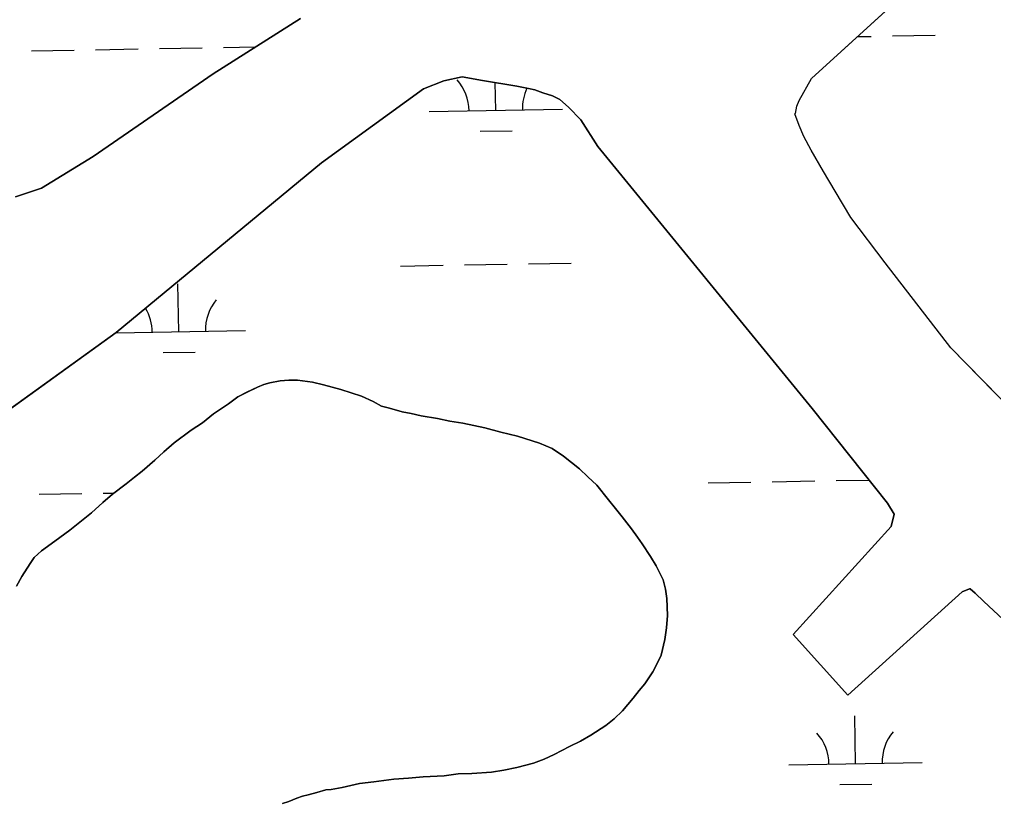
# Model space of a CAD drawing. Extents: x 3887375 to 3925618, y 296674 to 322633.
# Drawn here: x 3921086 to 3921816, y 307324 to 307912 of the extents above; entities that cross this region are included whole.
import ezdxf

# ---------------------------------------------------------------- set-up
doc = ezdxf.new("R2010")
doc.units = 0
doc.layers.add('V-TOPO-SHOR', color=7, linetype='Continuous')
doc.layers.add('V-WETL-SWMP', color=7, linetype='Continuous')

msp = doc.modelspace()

# ---------------------------------------------------------------- linework, layer by layer
at = {"layer": 'V-TOPO-SHOR'}
for points in [[(3922002.45, 307441.9), (3921935.65, 307510.38), (3921784.2, 307665.25), (3921734.81, 307729.1), (3921709.2, 307763.09), (3921697.32, 307782.83), (3921688.64, 307797.52), (3921679.5, 307813.59), (3921674.02, 307823.7), (3921670.37, 307831.96), (3921667.18, 307840.68), (3921667.64, 307841.13), (3921668.57, 307846.63), (3921670.41, 307850.76), (3921679.62, 307867.25), (3921773.81, 307953.26), (3921932.32, 308087.73), (3922032.94, 308178.78), (3922055.46, 308198.91), (3922125.27, 308251.49), (3922190.02, 308291.7), (3922242.83, 308325.98), (3922305.27, 308357.49), (3922432.19, 308417.04)], [(3921082.77, 307778.62), (3921102.13, 307785.02), (3921140.87, 307808.89), (3921230.8, 307870.86), (3921296.28, 307912.16)], [(3921823.52, 307461.56), (3921808.81, 307474.95), (3921802.38, 307481.41), (3921798.7, 307484.64), (3921798.24, 307484.64), (3921792.71, 307482.35), (3921706.88, 307404.71), (3921666, 307450.39), (3921739.39, 307531.28), (3921741.71, 307540.48), (3921736.67, 307548.79), (3921680.18, 307619.83), (3921519.42, 307816.35), (3921506.57, 307836.18), (3921497.38, 307845.87), (3921490.95, 307851.41), (3921485.43, 307854.19), (3921478.06, 307856.51), (3921472.08, 307858.82), (3921467.48, 307859.76), (3921458.73, 307861.61), (3921432.95, 307865.82), (3921417.76, 307868.61), (3921403.94, 307865.42), (3921388.73, 307859.47), (3921312.17, 307803.91), (3921158.08, 307676.68), (3920946.37, 307524.25)], [(3921083.39, 307486.64), (3921087.37, 307493.89), (3921093.66, 307503.44), (3921096.64, 307508.05), (3921102.26, 307512.99), (3921112.17, 307520.23), (3921123.41, 307528.45), (3921139.6, 307541.62), (3921148.2, 307549.19), (3921155.47, 307555.44), (3921165.72, 307563.34), (3921172, 307568.27), (3921177.62, 307572.88), (3921187.2, 307581.11), (3921193.82, 307587.36), (3921201.75, 307593.95), (3921214.31, 307603.49), (3921222.9, 307609.08), (3921231.16, 307615.66), (3921242.4, 307623.22), (3921249.34, 307628.49), (3921256.28, 307632.1), (3921264.2, 307635.72), (3921268.83, 307637.68), (3921273.45, 307638.99), (3921281.04, 307640.63), (3921287.64, 307640.94), (3921294.24, 307640.93), (3921305.45, 307639.59), (3921313.7, 307637.59), (3921326.56, 307633.93), (3921334.47, 307631.6), (3921342.06, 307628.95), (3921350.96, 307624.97), (3921357.22, 307621.65), (3921363.16, 307619.99)], [(3921363.16, 307619.99), (3921372.72, 307617.33), (3921379.31, 307616), (3921386.9, 307614.33), (3921399.1, 307612.33), (3921408.34, 307610.33), (3921418.23, 307608.66), (3921434.72, 307605.32), (3921446.6, 307601.99), (3921459.13, 307599), (3921475.61, 307593.68), (3921485.17, 307589.7), (3921493.74, 307584.08), (3921505.6, 307574.48), (3921511.86, 307568.53), (3921518.77, 307562.24), (3921527.33, 307551.34), (3921532.59, 307544.72), (3921537.53, 307538.45), (3921544.77, 307529.52), (3921549.04, 307523.24), (3921552.66, 307518.29), (3921558.91, 307508.7), (3921563.19, 307501.76), (3921568.44, 307491.19), (3921570.07, 307484.26), (3921571.05, 307477.33), (3921571.68, 307464.46), (3921571, 307455.22), (3921569.67, 307446.65), (3921567, 307434.77), (3921564.01, 307428.51), (3921560.7, 307422.25), (3921554.75, 307413.35), (3921550.44, 307408.41), (3921545.81, 307402.48), (3921537.87, 307392.93), (3921531.59, 307387.01), (3921525.31, 307382.07), (3921514.08, 307374.84), (3921506.48, 307370.23), (3921498.22, 307366.29), (3921486.66, 307360.38), (3921479.06, 307356.77), (3921471.14, 307353.81), (3921458.59, 307350.54), (3921449.02, 307348.58), (3921439.77, 307346.95), (3921424.92, 307345.99), (3921414.7, 307345.68), (3921404.13, 307344.39), (3921388.29, 307343.43), (3921377.4, 307342.47), (3921366.51, 307341.83), (3921351.33, 307339.88), (3921340.77, 307338.59), (3921327.56, 307335.65), (3921319.31, 307334.01), (3921315.35, 307333.69), (3921308.75, 307331.73), (3921302.15, 307330.09), (3921297.85, 307329.11), (3921293.56, 307327.47), (3921287.62, 307325.17), (3921282.99, 307323.53)]]:
    msp.add_lwpolyline(points, dxfattribs=at)
at = {"layer": 'V-WETL-SWMP'}
for p, q in [((3921679.62, 307867.25), (3921773.81, 307953.26)), ((3921296.28, 307912.16), (3921230.8, 307870.86)), ((3921714.07, 307898.7), (3921724.48, 307898.88)), ((3921740.47, 307899.16), (3921772.47, 307899.71)), ((3921094.66, 307888.07), (3921126.66, 307888.62)), ((3921142.65, 307888.89), (3921174.65, 307889.44)), ((3921190.65, 307889.72), (3921222.64, 307890.27)), ((3921238.64, 307890.54), (3921262.66, 307890.95)), ((3921230.8, 307870.86), (3921140.86, 307808.89)), ((3921388.73, 307859.47), (3921403.94, 307865.42)), ((3921403.94, 307865.42), (3921417.76, 307868.61)), ((3921417.76, 307868.61), (3921432.95, 307865.82)), ((3921432.95, 307865.82), (3921458.73, 307861.62)), ((3921442.8, 307843.3), (3921442.44, 307864.27)), ((3921670.41, 307850.76), (3921679.62, 307867.25)), ((3921312.17, 307803.91), (3921388.73, 307859.47)), ((3921458.73, 307861.62), (3921467.48, 307859.76)), ((3921467.48, 307859.76), (3921472.08, 307858.82)), ((3921472.08, 307858.82), (3921478.06, 307856.51)), ((3921478.06, 307856.51), (3921485.43, 307854.19)), ((3921485.43, 307854.19), (3921490.95, 307851.41)), ((3921490.95, 307851.41), (3921497.38, 307845.88)), ((3921668.57, 307846.64), (3921670.41, 307850.76)), ((3921392.8, 307842.44), (3921492.79, 307844.16)), ((3921497.38, 307845.88), (3921506.57, 307836.18)), ((3921667.64, 307841.13), (3921668.57, 307846.64)), ((3921506.57, 307836.18), (3921519.42, 307816.35)), ((3921667.18, 307840.68), (3921667.64, 307841.13)), ((3921670.37, 307831.96), (3921667.18, 307840.68)), ((3921431.06, 307827.66), (3921455.06, 307828.07)), ((3921674.02, 307823.69), (3921670.37, 307831.96)), ((3921679.5, 307813.59), (3921674.02, 307823.69)), ((3921519.42, 307816.35), (3921680.18, 307619.83)), ((3921688.64, 307797.52), (3921679.5, 307813.59)), ((3921140.86, 307808.89), (3921102.13, 307785.02)), ((3921158.08, 307676.68), (3921312.17, 307803.91)), ((3921697.32, 307782.83), (3921688.64, 307797.52)), ((3921102.13, 307785.02), (3921082.77, 307778.62)), ((3921709.2, 307763.09), (3921697.32, 307782.83)), ((3921734.81, 307729.1), (3921709.2, 307763.09)), ((3921371.38, 307726.62), (3921403.38, 307727.17)), ((3921419.37, 307727.45), (3921451.37, 307728)), ((3921467.37, 307728.27), (3921499.36, 307728.82)), ((3921784.2, 307665.25), (3921734.81, 307729.1)), ((3921205.14, 307677.33), (3921204.52, 307713.33)), ((3920946.37, 307524.25), (3921158.08, 307676.68)), ((3921157.86, 307676.52), (3921255.13, 307678.19)), ((3921193.4, 307661.7), (3921217.4, 307662.11)), ((3921935.65, 307510.38), (3921784.2, 307665.25)), ((3921268.83, 307637.68), (3921264.2, 307635.72)), ((3921273.45, 307638.99), (3921268.83, 307637.68)), ((3921281.04, 307640.63), (3921273.45, 307638.99)), ((3921287.64, 307640.94), (3921281.04, 307640.63)), ((3921294.24, 307640.93), (3921287.64, 307640.94)), ((3921305.46, 307639.59), (3921294.24, 307640.93)), ((3921313.7, 307637.59), (3921305.46, 307639.59)), ((3921326.56, 307633.93), (3921313.7, 307637.59)), ((3921256.27, 307632.1), (3921249.34, 307628.49)), ((3921264.2, 307635.72), (3921256.27, 307632.1)), ((3921334.47, 307631.6), (3921326.56, 307633.93)), ((3921342.06, 307628.95), (3921334.47, 307631.6)), ((3921242.4, 307623.22), (3921231.16, 307615.66)), ((3921249.34, 307628.49), (3921242.4, 307623.22)), ((3921350.96, 307624.97), (3921342.06, 307628.95)), ((3921357.22, 307621.65), (3921350.96, 307624.97)), ((3921231.16, 307615.66), (3921222.9, 307609.08)), ((3921363.16, 307619.99), (3921357.22, 307621.65)), ((3921372.72, 307617.33), (3921363.16, 307619.99)), ((3921379.31, 307616), (3921372.72, 307617.33)), ((3921386.9, 307614.33), (3921379.31, 307616)), ((3921680.18, 307619.83), (3921736.67, 307548.79)), ((3921222.9, 307609.08), (3921214.31, 307603.49)), ((3921399.1, 307612.33), (3921386.9, 307614.33)), ((3921408.34, 307610.33), (3921399.1, 307612.33)), ((3921418.23, 307608.66), (3921408.34, 307610.33)), ((3921434.72, 307605.32), (3921418.23, 307608.66)), ((3921214.31, 307603.49), (3921201.75, 307593.95)), ((3921446.6, 307601.99), (3921434.72, 307605.32)), ((3921459.13, 307599), (3921446.6, 307601.99)), ((3921201.75, 307593.95), (3921193.82, 307587.36)), ((3921475.61, 307593.68), (3921459.13, 307599)), ((3921485.17, 307589.7), (3921475.61, 307593.68)), ((3921193.82, 307587.36), (3921187.2, 307581.11)), ((3921493.74, 307584.07), (3921485.17, 307589.7)), ((3921187.2, 307581.11), (3921177.62, 307572.88)), ((3921505.6, 307574.48), (3921493.74, 307584.07)), ((3921177.62, 307572.88), (3921172, 307568.27)), ((3921511.85, 307568.53), (3921505.6, 307574.48)), ((3921172, 307568.27), (3921165.72, 307563.34)), ((3921518.77, 307562.24), (3921511.85, 307568.53)), ((3921602.2, 307564.06), (3921634.2, 307564.61)), ((3921650.2, 307564.88), (3921682.19, 307565.43)), ((3921698.19, 307565.71), (3921722.88, 307566.13)), ((3921165.72, 307563.34), (3921155.47, 307555.44)), ((3921527.33, 307551.34), (3921518.77, 307562.24)), ((3921100.37, 307555.44), (3921132.37, 307555.99)), ((3921155.47, 307555.44), (3921148.2, 307549.19)), ((3921148.36, 307556.27), (3921156.73, 307556.41)), ((3921532.59, 307544.73), (3921527.33, 307551.34)), ((3921148.2, 307549.19), (3921139.6, 307541.62)), ((3921537.53, 307538.45), (3921532.59, 307544.73)), ((3921736.67, 307548.79), (3921741.72, 307540.48)), ((3921139.6, 307541.62), (3921123.41, 307528.45)), ((3921544.77, 307529.52), (3921537.53, 307538.45)), ((3921741.72, 307540.48), (3921739.39, 307531.28)), ((3921123.41, 307528.45), (3921112.17, 307520.23)), ((3921549.04, 307523.24), (3921544.77, 307529.52)), ((3921739.39, 307531.28), (3921666, 307450.39)), ((3921552.66, 307518.29), (3921549.04, 307523.24)), ((3921112.17, 307520.23), (3921102.26, 307512.99)), ((3921558.91, 307508.7), (3921552.66, 307518.29)), ((3921096.64, 307508.05), (3921093.66, 307503.44)), ((3921102.26, 307512.99), (3921096.64, 307508.05)), ((3921563.18, 307501.76), (3921558.91, 307508.7)), ((3921093.66, 307503.44), (3921087.37, 307493.89)), ((3921568.44, 307491.19), (3921563.18, 307501.76)), ((3921087.37, 307493.89), (3921083.39, 307486.64)), ((3921570.08, 307484.26), (3921568.44, 307491.19)), ((3921571.05, 307477.33), (3921570.08, 307484.26)), ((3921792.71, 307482.35), (3921798.24, 307484.64)), ((3921798.24, 307484.64), (3921798.7, 307484.64)), ((3921798.7, 307484.64), (3921802.38, 307481.41)), ((3921571.68, 307464.46), (3921571.05, 307477.33)), ((3921706.88, 307404.71), (3921792.71, 307482.35)), ((3921802.38, 307481.41), (3921808.81, 307474.95)), ((3921808.81, 307474.95), (3921823.52, 307461.56)), ((3921571, 307455.22), (3921571.68, 307464.46)), ((3921569.66, 307446.65), (3921571, 307455.22)), ((3921666, 307450.39), (3921706.88, 307404.71)), ((3921567, 307434.77), (3921569.66, 307446.65)), ((3921564.02, 307428.51), (3921567, 307434.77)), ((3921560.7, 307422.25), (3921564.02, 307428.51)), ((3921554.74, 307413.35), (3921560.7, 307422.25)), ((3921550.44, 307408.41), (3921554.74, 307413.35)), ((3921545.81, 307402.48), (3921550.44, 307408.41)), ((3921537.87, 307392.93), (3921545.81, 307402.48)), ((3921531.59, 307387.01), (3921537.87, 307392.93)), ((3921712.68, 307353.32), (3921712.06, 307389.31)), ((3921514.08, 307374.84), (3921525.31, 307382.07)), ((3921525.31, 307382.07), (3921531.59, 307387.01)), ((3921506.48, 307370.23), (3921514.08, 307374.84)), ((3921498.22, 307366.29), (3921506.48, 307370.23)), ((3921479.06, 307356.76), (3921486.66, 307360.38)), ((3921486.66, 307360.38), (3921498.22, 307366.29)), ((3921458.59, 307350.54), (3921471.14, 307353.81)), ((3921471.14, 307353.81), (3921479.06, 307356.76)), ((3921662.69, 307352.46), (3921762.67, 307354.18)), ((3921404.13, 307344.39), (3921414.69, 307345.68)), ((3921414.69, 307345.68), (3921424.92, 307345.99)), ((3921424.92, 307345.99), (3921439.77, 307346.95)), ((3921439.77, 307346.95), (3921449.02, 307348.58)), ((3921449.02, 307348.58), (3921458.59, 307350.54)), ((3921327.56, 307335.65), (3921340.77, 307338.59)), ((3921340.77, 307338.59), (3921351.33, 307339.88)), ((3921351.33, 307339.88), (3921366.51, 307341.83)), ((3921366.51, 307341.83), (3921377.4, 307342.47)), ((3921377.4, 307342.47), (3921388.29, 307343.43)), ((3921388.29, 307343.43), (3921404.13, 307344.39)), ((3921700.95, 307337.69), (3921724.94, 307338.1)), ((3921302.15, 307330.09), (3921308.75, 307331.73)), ((3921308.75, 307331.73), (3921315.35, 307333.69)), ((3921315.35, 307333.69), (3921319.31, 307334.01)), ((3921319.31, 307334.01), (3921327.56, 307335.65)), ((3921282.99, 307323.53), (3921287.62, 307325.17)), ((3921287.62, 307325.17), (3921293.56, 307327.47)), ((3921293.56, 307327.47), (3921297.85, 307329.11)), ((3921297.85, 307329.11), (3921302.15, 307330.09))]:
    msp.add_line(p, q, dxfattribs=at)
for centre, start, end in [((3921387.55, 307842.82), 0.21154, 41.7552), ((3921498.02, 307844.72), 154.28513, 181.75519), ((3921260.36, 307678.75), 140.21154, 181.75519), ((3921149.89, 307676.86), 0.21154, 30.81984), ((3921657.44, 307352.85), 0.21154, 41.7552), ((3921767.91, 307354.74), 140.21154, 181.75519)]:
    msp.add_arc(centre, 35.25, start, end, dxfattribs=at)

doc.saveas('drawing.dxf')
